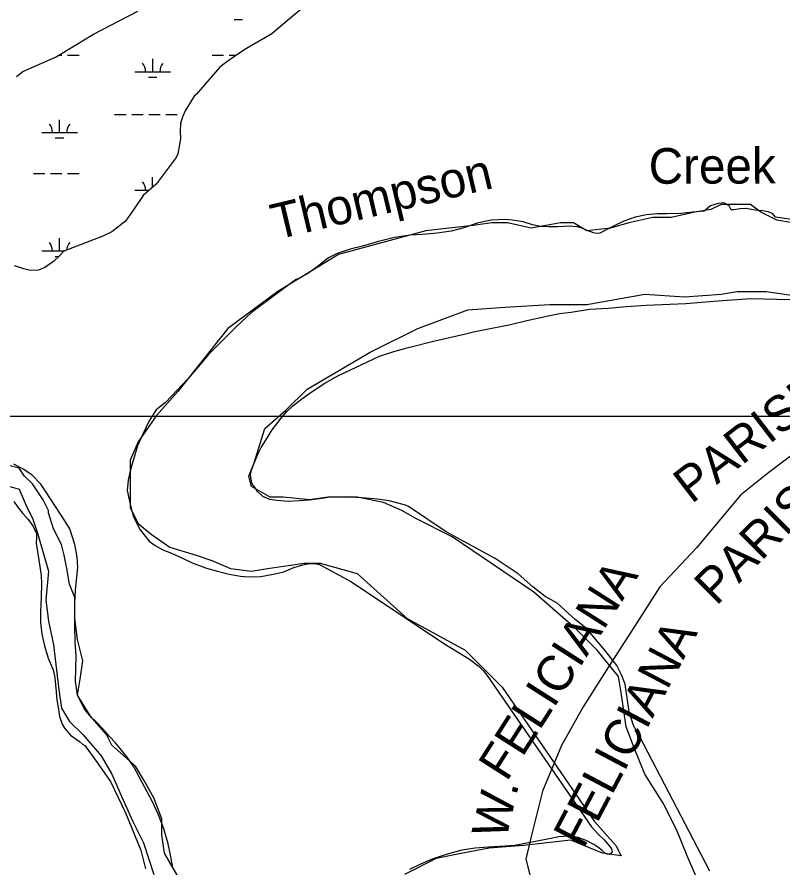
# Model space of a CAD drawing. Extents: x 3250478 to 3288318, y 788638 to 816472.
# Drawn here: x 3283655 to 3285805, y 798809 to 801197 of the extents above; entities that cross this region are included whole.
import ezdxf

# ---------------------------------------------------------------- set-up
doc = ezdxf.new("R2010")
doc.units = 0
for name, color, linetype in [('V-GRID-MAJR', 7, 'Continuous'), ('V-RIVR-IDEN', 7, 'Continuous'), ('V-SITE-VEGE', 7, 'Continuous'), ('V-TOPO-BNDY', 7, 'Continuous'), ('V-TOPO-BNDY-IDEN', 7, 'Continuous'), ('V-TOPO-SHOR', 7, 'Continuous'), ('V-WETL-SWMP', 7, 'Continuous')]:
    doc.layers.add(name, color=color, linetype=linetype)

msp = doc.modelspace()

# ---------------------------------------------------------------- linework, layer by layer
at = {"layer": 'V-GRID-MAJR'}
msp.add_spline([(3254640.8, 800084.8), (3259879.3, 800081.4), (3265117.8, 800078.7), (3270356.3, 800076.8), (3275594.8, 800075.6), (3280833.3, 800075.3), (3286071.8, 800075.6)], degree=3, dxfattribs=at)
at = {"layer": 'V-SITE-VEGE'}
for p, q in [((3285639, 800675), (3285623.3, 800673.1)), ((3285654.5, 800666.4), (3285639, 800675)), ((3285583.9, 800651.1), (3285551.1, 800648.6)), ((3285590.9, 800656.9), (3285583.9, 800651.1)), ((3285601.7, 800666.3), (3285590.9, 800656.9)), ((3285623.3, 800673.1), (3285601.7, 800666.3)), ((3285659.4, 800655.4), (3285654.5, 800666.4)), ((3285667.5, 800655.1), (3285659.4, 800655.4)), ((3285685.2, 800657.7), (3285667.5, 800655.1)), ((3285702.4, 800659.2), (3285685.2, 800657.7)), ((3285727.4, 800653.9), (3285702.4, 800659.2)), ((3285749.2, 800652), (3285727.4, 800653.9)), ((3285763.5, 800649.9), (3285749.2, 800652)), ((3285026.3, 800627.8), (3284985.8, 800626.1)), ((3285045.1, 800626.3), (3285026.3, 800627.8)), ((3285390.7, 800634.6), (3285358.6, 800623.5)), ((3285422.5, 800641.2), (3285390.7, 800634.6)), ((3285453.3, 800643.6), (3285422.5, 800641.2)), ((3285479.7, 800643.4), (3285453.3, 800643.6)), ((3285519.7, 800644.6), (3285479.7, 800643.4)), ((3285551.1, 800648.6), (3285519.7, 800644.6)), ((3285776.3, 800644.7), (3285763.5, 800649.9)), ((3285784.2, 800634.8), (3285776.3, 800644.7)), ((3285829.1, 800627.5), (3285784.2, 800634.8)), ((3284908.9, 800604.5), (3284874.2, 800595.3)), ((3284946.5, 800617.3), (3284908.9, 800604.5)), ((3284985.8, 800626.1), (3284946.5, 800617.3)), ((3285075.7, 800621.2), (3285045.1, 800626.3)), ((3285102.3, 800613.3), (3285075.7, 800621.2)), ((3285124.8, 800607.9), (3285102.3, 800613.3)), ((3285147.1, 800607.1), (3285124.8, 800607.9)), ((3285172, 800607.3), (3285147.1, 800607.1)), ((3285205.4, 800609.3), (3285172, 800607.3)), ((3285228.3, 800607), (3285205.4, 800609.3)), ((3285240.5, 800603.8), (3285228.3, 800607)), ((3285255.9, 800597.1), (3285240.5, 800603.8)), ((3285331.6, 800610.1), (3285314.6, 800601.4)), ((3285358.6, 800623.5), (3285331.6, 800610.1)), ((3284758.4, 800584.3), (3284714.5, 800577.4)), ((3284793.3, 800585.8), (3284758.4, 800584.3)), ((3284834.3, 800589.6), (3284793.3, 800585.8)), ((3284874.2, 800595.3), (3284834.3, 800589.6)), ((3285272.9, 800590), (3285255.9, 800597.1)), ((3285282.1, 800588.3), (3285272.9, 800590)), ((3285290.7, 800589.6), (3285282.1, 800588.3)), ((3285314.6, 800601.4), (3285290.7, 800589.6)), ((3284669.7, 800565.9), (3284624.9, 800552.9)), ((3284714.5, 800577.4), (3284669.7, 800565.9)), ((3284554, 800532.5), (3284529.6, 800520.1)), ((3284590.2, 800544.2), (3284554, 800532.5)), ((3284624.9, 800552.9), (3284590.2, 800544.2)), ((3284529.6, 800520.1), (3284497.9, 800495.3)), ((3284497.9, 800495.3), (3284471, 800476.3)), ((3284447.6, 800462.9), (3284436.6, 800458)), ((3284471, 800476.3), (3284447.6, 800462.9)), ((3284436.6, 800458), (3284313.1, 800366.6)), ((3285421.4, 800387.6), (3285532.4, 800391.9)), ((3285532.4, 800391.9), (3285587.5, 800397.1)), ((3285587.5, 800397.1), (3285635.6, 800400.1)), ((3285635.6, 800400.1), (3285715.5, 800406)), ((3285715.5, 800406), (3285915, 800400.3)), ((3284313.1, 800366.6), (3284270.2, 800326.2)), ((3285178.3, 800363.6), (3285210.6, 800367.6)), ((3285210.6, 800367.6), (3285262.1, 800375.7)), ((3285262.1, 800375.7), (3285314.7, 800378.8)), ((3285314.7, 800378.8), (3285364.8, 800383.4)), ((3285364.8, 800383.4), (3285421.4, 800387.6)), ((3285040.7, 800332.6), (3285086.5, 800344.1)), ((3285086.5, 800344.1), (3285146.5, 800357.6)), ((3285146.5, 800357.6), (3285178.3, 800363.6)), ((3284270.2, 800326.2), (3284223.9, 800280.7)), ((3284936.4, 800312.2), (3284964.1, 800318.1)), ((3284964.1, 800318.1), (3285040.7, 800332.6)), ((3284827.6, 800286.7), (3284910.7, 800305.4)), ((3284910.7, 800305.4), (3284936.4, 800312.2)), ((3284223.9, 800280.7), (3284192.9, 800248.4)), ((3284750.6, 800267.1), (3284827.6, 800286.7)), ((3284192.9, 800248.4), (3284163.5, 800214)), ((3284672.2, 800244.5), (3284712.9, 800256.8)), ((3284712.9, 800256.8), (3284750.6, 800267.1)), ((3284555.7, 800188.8), (3284672.2, 800244.5)), ((3284163.5, 800214), (3284134.6, 800180.7)), ((3284134.6, 800180.7), (3284104.6, 800148.4)), ((3284519.3, 800167.9), (3284555.7, 800188.8)), ((3284481, 800143.4), (3284519.3, 800167.9)), ((3284104.6, 800148.4), (3284072.2, 800113.9)), ((3284454.7, 800124.4), (3284481, 800143.4)), ((3284072.2, 800113.9), (3284045.9, 800093.4)), ((3284412.2, 800088.6), (3284429.4, 800104.9)), ((3284429.4, 800104.9), (3284454.7, 800124.4)), ((3284045.9, 800093.4), (3284025.5, 800062.8)), ((3284396.5, 800069.9), (3284412.2, 800088.6)), ((3284025.5, 800062.8), (3284007.4, 800023.3)), ((3284371.6, 800036.7), (3284396.5, 800069.9)), ((3284353.7, 800008.3), (3284371.6, 800036.7)), ((3284007.4, 800023.3), (3283992.7, 799991.9)), ((3284340.2, 799987.1), (3284353.7, 800008.3)), ((3283992.7, 799991.9), (3283977.9, 799941.2)), ((3284330.6, 799968.5), (3284340.2, 799987.1)), ((3284320.7, 799943.9), (3284330.6, 799968.5)), ((3283672.6, 799926.5), (3283646.3, 799940.4)), ((3283977.9, 799941.2), (3283971.6, 799917.2)), ((3284313.6, 799923.9), (3284320.7, 799943.9)), ((3283696.4, 799911), (3283672.6, 799926.5)), ((3283721.5, 799884.4), (3283696.4, 799911)), ((3283971.6, 799917.2), (3283966.6, 799895.3)), ((3284310.4, 799913.2), (3284313.6, 799923.9)), ((3284311.2, 799902.5), (3284310.4, 799913.2)), ((3283966.6, 799895.3), (3283964.5, 799866.8)), ((3284315.3, 799885.4), (3284311.2, 799902.5)), ((3283734.8, 799864.5), (3283721.5, 799884.4)), ((3283790.6, 799778.4), (3283734.8, 799864.5)), ((3283964.5, 799866.8), (3283972.2, 799828)), ((3284323.8, 799874), (3284315.3, 799885.4)), ((3284330.2, 799863.5), (3284323.8, 799874)), ((3284345.3, 799850.3), (3284330.2, 799863.5)), ((3284364.3, 799841.8), (3284345.3, 799850.3)), ((3284384.7, 799838.3), (3284364.3, 799841.8)), ((3284475.4, 799840), (3284447.6, 799837.7)), ((3284511.8, 799844.6), (3284475.4, 799840)), ((3284533, 799847.8), (3284511.8, 799844.6)), ((3284579.1, 799848.7), (3284533, 799847.8)), ((3284623.3, 799846.5), (3284579.1, 799848.7)), ((3284646.6, 799844.6), (3284623.3, 799846.5)), ((3284666.5, 799842.2), (3284646.6, 799844.6)), ((3284699.6, 799837.6), (3284666.5, 799842.2)), ((3283646.4, 799835.5), (3283656, 799821)), ((3283656, 799821), (3283670.8, 799802.2)), ((3283972.2, 799828), (3283980.8, 799794.3)), ((3284416.7, 799836.2), (3284384.7, 799838.3)), ((3284447.6, 799837.7), (3284416.7, 799836.2)), ((3284745.1, 799825.8), (3284699.6, 799837.6)), ((3284753.8, 799822), (3284745.1, 799825.8)), ((3284859.9, 799750.6), (3284753.8, 799822)), ((3283670.8, 799802.2), (3283684.9, 799786.4)), ((3283980.8, 799794.3), (3284000.2, 799755.8)), ((3283684.9, 799786.4), (3283694.4, 799774.5)), ((3283694.4, 799774.5), (3283700.2, 799765.6)), ((3283803.4, 799759), (3283790.6, 799778.4)), ((3283700.2, 799765.6), (3283709.5, 799745.6)), ((3283709.5, 799745.6), (3283709.8, 799733.4)), ((3283817.4, 799714.8), (3283803.4, 799759)), ((3284000.2, 799755.8), (3284026, 799724.1)), ((3284997, 799676.1), (3284859.9, 799750.6)), ((3283709.8, 799733.4), (3283708.7, 799719.2)), ((3284026, 799724.1), (3284043.1, 799712)), ((3283708.7, 799719.2), (3283719.3, 799653.1)), ((3283823.5, 799680), (3283817.4, 799714.8)), ((3284043.1, 799712), (3284064.3, 799700.4)), ((3284064.3, 799700.4), (3284088.9, 799690.5)), ((3283825.4, 799650.7), (3283823.5, 799680)), ((3284088.9, 799690.5), (3284119.7, 799676.7)), ((3284119.7, 799676.7), (3284147, 799663.3)), ((3285019.3, 799661.1), (3284997, 799676.1)), ((3283719.3, 799653.1), (3283723.1, 799628.3)), ((3283822.6, 799623.7), (3283825.4, 799650.7)), ((3284147, 799663.3), (3284186.5, 799648.8)), ((3284186.5, 799648.8), (3284217.7, 799640.1)), ((3284404.3, 799638.6), (3284431.9, 799650.6)), ((3284431.9, 799650.6), (3284457.5, 799658.4)), ((3284457.5, 799658.4), (3284475.7, 799661.5)), ((3284475.7, 799661.5), (3284491.4, 799662)), ((3284491.4, 799662), (3284504.1, 799658.8)), ((3284504.1, 799658.8), (3284592.3, 799611.3)), ((3285062.2, 799632.9), (3285019.3, 799661.1)), ((3283723.1, 799628.3), (3283723.8, 799605.5)), ((3284217.7, 799640.1), (3284250.9, 799631.5)), ((3284250.9, 799631.5), (3284282, 799626.3)), ((3284282, 799626.3), (3284304.4, 799624.4)), ((3284304.4, 799624.4), (3284339.3, 799625.5)), ((3284339.3, 799625.5), (3284374.1, 799631.6)), ((3284374.1, 799631.6), (3284404.3, 799638.6)), ((3285103.4, 799596.1), (3285062.2, 799632.9)), ((3283723.8, 799605.5), (3283722.4, 799567.5)), ((3283818.7, 799586.6), (3283822.6, 799623.7)), ((3284592.3, 799611.3), (3284858.2, 799434.1)), ((3283817.2, 799551), (3283818.7, 799586.6)), ((3285137.2, 799568.8), (3285103.4, 799596.1)), ((3283722.4, 799567.5), (3283721.1, 799525.8)), ((3285171.2, 799550), (3285137.2, 799568.8)), ((3283817.1, 799522.1), (3283817.2, 799551)), ((3285221.7, 799504.3), (3285171.2, 799550)), ((3283721.1, 799525.8), (3283721, 799496.4)), ((3283817.6, 799487.7), (3283817.1, 799522.1)), ((3283721, 799496.4), (3283725, 799463.6)), ((3283818, 799441), (3283817.6, 799487.7)), ((3285253.4, 799478.9), (3285221.7, 799504.3)), ((3283725, 799463.6), (3283731.6, 799430.3)), ((3285305.5, 799418.1), (3285253.4, 799478.9)), ((3283820.6, 799402.6), (3283818, 799441)), ((3284858.2, 799434.1), (3284891.8, 799413.3)), ((3283731.6, 799430.3), (3283742.3, 799395.6)), ((3284891.8, 799413.3), (3284924.9, 799393)), ((3285338.7, 799375), (3285305.5, 799418.1)), ((3283742.3, 799395.6), (3283755.9, 799362.6)), ((3283820.3, 799365), (3283820.6, 799402.6)), ((3284924.9, 799393), (3284951.9, 799372.5)), ((3283755.9, 799362.6), (3283760.6, 799340.9)), ((3283819.2, 799331), (3283820.3, 799365)), ((3284951.9, 799372.5), (3284963.9, 799361.2)), ((3284963.9, 799361.2), (3284977.1, 799343.9)), ((3285352.1, 799349), (3285338.7, 799375)), ((3283760.6, 799340.9), (3283764.9, 799301.5)), ((3284977.1, 799343.9), (3285267.6, 798922.1)), ((3285362.1, 799322.5), (3285352.1, 799349)), ((3283824.5, 799292.1), (3283819.2, 799331)), ((3285369, 799278), (3285362.1, 799322.5)), ((3283764.9, 799301.5), (3283766.6, 799277.7)), ((3283844.4, 799252.2), (3283824.5, 799292.1)), ((3283766.6, 799277.7), (3283770.2, 799258)), ((3285373.5, 799245.2), (3285369, 799278)), ((3283770.2, 799258), (3283774.5, 799231.8)), ((3283862.8, 799229.9), (3283844.4, 799252.2)), ((3285385.3, 799207), (3285373.5, 799245.2)), ((3283774.5, 799231.8), (3283781.3, 799210.7)), ((3283875.9, 799217.6), (3283862.8, 799229.9)), ((3283781.3, 799210.7), (3283788.2, 799199.3)), ((3283788.2, 799199.3), (3283805, 799179.5)), ((3283895.8, 799197.4), (3283875.9, 799217.6)), ((3283914.6, 799176.2), (3283895.8, 799197.4)), ((3285403, 799175.1), (3285385.3, 799207)), ((3283805, 799179.5), (3283829.9, 799161.5)), ((3283931.4, 799157.9), (3283914.6, 799176.2)), ((3285599.9, 798797.1), (3285403, 799175.1)), ((3283829.9, 799161.5), (3283838.7, 799154.6)), ((3283838.7, 799154.6), (3283844.9, 799150.8)), ((3283844.9, 799150.8), (3283865.8, 799122.5)), ((3283948.3, 799137.6), (3283931.4, 799157.9)), ((3283865.8, 799122.5), (3283917.1, 799049)), ((3283967.2, 799114.4), (3283948.3, 799137.6)), ((3283982.6, 799091), (3283967.2, 799114.4)), ((3284034.8, 798992.1), (3283982.6, 799091)), ((3283917.1, 799049), (3283939.3, 799004.5)), ((3283939.3, 799004.5), (3283959.3, 798961)), ((3284052.1, 798956.2), (3284034.8, 798992.1)), ((3283959.3, 798961), (3283977.3, 798918.4)), ((3284067.5, 798916), (3284052.1, 798956.2)), ((3283977.3, 798918.4), (3283986.2, 798894.8)), ((3284079.4, 798874.3), (3284067.5, 798916)), ((3285267.6, 798922.1), (3285287.5, 798900.3)), ((3283986.2, 798894.8), (3284002.5, 798856.8)), ((3285148.9, 798888.6), (3285052.1, 798870)), ((3285176.1, 798894), (3285148.9, 798888.6)), ((3285206.5, 798895.4), (3285176.1, 798894)), ((3285229.9, 798892), (3285206.5, 798895.4)), ((3285252.5, 798884.1), (3285229.9, 798892)), ((3285272.1, 798873.5), (3285252.5, 798884.1)), ((3285287.5, 798900.3), (3285302.6, 798886.1)), ((3285302.6, 798886.1), (3285319.4, 798866.8)), ((3284083, 798856.2), (3284079.4, 798874.3)), ((3284940.8, 798862.1), (3284903.9, 798856.9)), ((3284978.7, 798864.7), (3284940.8, 798862.1)), ((3285024.3, 798867.6), (3284978.7, 798864.7)), ((3285052.1, 798870), (3285024.3, 798867.6)), ((3285284.5, 798866.3), (3285272.1, 798873.5)), ((3285298.5, 798854.5), (3285284.5, 798866.3)), ((3285319.4, 798866.8), (3285324.2, 798859.9)), ((3285324.2, 798859.9), (3285325.4, 798852.3)), ((3284002.5, 798856.8), (3284015.7, 798804.5)), ((3284087.2, 798833.5), (3284083, 798856.2)), ((3284859.7, 798844.4), (3284820.5, 798831.1)), ((3284903.9, 798856.9), (3284859.7, 798844.4)), ((3285307.4, 798846.7), (3285298.5, 798854.5)), ((3285312, 798845.3), (3285307.4, 798846.7)), ((3285317.6, 798844.5), (3285312, 798845.3)), ((3285318.1, 798844.5), (3285317.6, 798844.5)), ((3285321, 798846.6), (3285318.1, 798844.5)), ((3285325.4, 798852.3), (3285321, 798846.6)), ((3284092.5, 798808.3), (3284087.2, 798833.5)), ((3284788, 798817.4), (3284757, 798801.8)), ((3284820.5, 798831.1), (3284788, 798817.4))]:
    msp.add_line(p, q, dxfattribs=at)
at = {"layer": 'V-TOPO-BNDY'}
for p, q in [((3285886.8, 800009.4), (3285765.7, 799917.1)), ((3285765.7, 799917.1), (3285686.3, 799853.9)), ((3285686.3, 799853.9), (3285562.4, 799706.1)), ((3285562.4, 799706.1), (3285459.3, 799595.8)), ((3285459.3, 799595.8), (3285388.8, 799484.6)), ((3285388.8, 799484.6), (3285315.2, 799371.8)), ((3285315.2, 799371.8), (3285244.6, 799259)), ((3285244.6, 799259), (3285183.3, 799150.3)), ((3285183.3, 799150.3), (3285130.2, 799022.4)), ((3285130.2, 799022.4), (3285099.9, 798902.1)), ((3285099.9, 798902.1), (3285083.1, 798831.2)), ((3285083.1, 798831.2), (3285162.2, 798522.5))]:
    msp.add_line(p, q, dxfattribs=at)
at = {"layer": 'V-TOPO-SHOR'}
for points in [[(3285832.3, 800618.6), (3285787.8, 800626), (3285743.4, 800648.2), (3285713.7, 800670.5), (3285661.9, 800670.5), (3285632.2, 800670.5), (3285602.6, 800655.6), (3285558.1, 800648.2), (3285491.4, 800633.4), (3285439.6, 800633.4), (3285372.9, 800618.6), (3285321, 800603.8), (3285254.3, 800596.4), (3285217.3, 800618.6), (3285180.3, 800618.6), (3285098.7, 800603.8), (3285032.1, 800618.6), (3284987.6, 800618.6), (3284935.7, 800611.2), (3284802.4, 800596.4), (3284557.9, 800529.7), (3284387.4, 800426), (3284246.7, 800322.2), (3284105.9, 800144.4), (3284046.6, 800077.7), (3283994.8, 800003.6), (3283972.5, 799951.8), (3283972.5, 799885.1), (3283972.5, 799818.4), (3283994.8, 799773.9), (3284031.8, 799744.3), (3284083.7, 799707.2), (3284157.8, 799685), (3284202.2, 799670.2), (3284254.1, 799648), (3284313.4, 799640.6), (3284357.8, 799648), (3284409.7, 799655.4), (3284461.5, 799662.8), (3284506, 799662.8), (3284609.7, 799633.2), (3284750.5, 799507.2), (3284913.5, 799418.3), (3284958, 799373.8), (3285017.2, 799314.5), (3285276.6, 798936.7), (3285335.8, 798870), (3285350.7, 798840.3), (3285350.7, 798840.3), (3285298.8, 798847.8), (3285209.9, 798884.8), (3285076.5, 798870), (3284980.2, 798862.6), (3284906.1, 798847.8), (3284832, 798832.9), (3284743.1, 798788.5)], [(3285587.8, 798721.8), (3285535.9, 798840.3), (3285506.3, 798914.4), (3285469.2, 798988.5), (3285417.4, 799070), (3285387.7, 799144.1), (3285365.5, 799203.4), (3285358.1, 799247.9), (3285350.7, 799299.7), (3285343.3, 799344.2), (3285284, 799418.3), (3285224.7, 799477.6), (3285106.2, 799581.3), (3284876.5, 799736.9), (3284772.7, 799788.7), (3284735.7, 799811), (3284683.8, 799833.2), (3284609.7, 799848), (3284565.3, 799848), (3284528.2, 799848), (3284476.4, 799840.6), (3284402.3, 799848), (3284365.2, 799848), (3284313.4, 799877.7), (3284305.9, 799907.3), (3284320.8, 799944.3), (3284350.4, 800040.7), (3284409.7, 800092.5), (3284469, 800151.8), (3284646.8, 800255.5), (3284780.1, 800322.2), (3284920.9, 800374.1), (3285024.7, 800381.5), (3285150.6, 800388.9), (3285254.3, 800388.9), (3285417.4, 800418.5), (3285528.5, 800411.1), (3285632.2, 800418.5), (3285676.7, 800426), (3285758.2, 800426), (3285861.9, 800411.1)], [(3284120.7, 798758.8), (3284068.8, 798847.8), (3284061.4, 798899.6), (3284061.4, 798944.1), (3284039.2, 799003.4), (3284009.6, 799055.2), (3283987.3, 799092.3), (3283920.7, 799151.5), (3283905.8, 799181.2), (3283861.4, 799233), (3283824.3, 799292.3), (3283831.7, 799336.8), (3283839.2, 799388.6), (3283824.3, 799447.9), (3283816.9, 799507.2), (3283816.9, 799566.5), (3283802.1, 799603.5), (3283794.7, 799648), (3283787.3, 799685), (3283779.9, 799714.7), (3283757.7, 799759.1), (3283742.8, 799803.6), (3283742.8, 799811), (3283728, 799840.6), (3283698.4, 799885.1), (3283676.1, 799907.3), (3283661.3, 799929.5), (3283631.7, 799936.9)], [(3283609.5, 799885.1), (3283661.3, 799870.3), (3283683.6, 799818.4), (3283698.4, 799788.7), (3283713.2, 799744.3), (3283742.8, 799640.6), (3283735.4, 799559.1), (3283742.8, 799499.8), (3283757.7, 799433.1), (3283772.5, 799307.1), (3283779.9, 799255.3), (3283802.1, 799218.2), (3283839.2, 799181.2), (3283891, 799121.9), (3283920.7, 799070), (3283950.3, 799003.4), (3283979.9, 798936.7), (3284009.6, 798877.4), (3284039.2, 798788.5)]]:
    msp.add_lwpolyline(points, dxfattribs=at)
at = {"layer": 'V-WETL-SWMP'}
for p, q in [((3284264.3, 801189.4), (3284288.3, 801189.4)), ((3283773.1, 801089.6), (3283781, 801089.6)), ((3283797, 801089.6), (3283829, 801089.6)), ((3284202.9, 801089.4), (3284234.9, 801089.4)), ((3284250.9, 801089.4), (3284269.7, 801089.4)), ((3284035.8, 801043.1), (3284035.8, 801079.1)), ((3283985.8, 801043.1), (3284085.8, 801043.1)), ((3284023.8, 801027.6), (3284047.8, 801027.6)), ((3283928.9, 800923), (3283960.9, 800923)), ((3283976.9, 800923), (3284008.9, 800923)), ((3284024.9, 800923), (3284056.9, 800923)), ((3284072.9, 800923), (3284104.9, 800923)), ((3283774.3, 800872.3), (3283774.3, 800908.3)), ((3283724.3, 800872.3), (3283824.3, 800872.3)), ((3283762.3, 800856.9), (3283786.3, 800856.9)), ((3283700.9, 800756.9), (3283732.9, 800756.9)), ((3283748.9, 800756.9), (3283780.9, 800756.9)), ((3283796.9, 800756.9), (3283828.9, 800756.9)), ((3284035.7, 800718.7), (3284035.7, 800746.4)), ((3283985.7, 800710.4), (3284026, 800710.4)), ((3283774.2, 800539.7), (3283774.2, 800575.7)), ((3283724.2, 800539.7), (3283788.8, 800539.6)), ((3283762.2, 800524.2), (3283772.5, 800524.2))]:
    msp.add_line(p, q, dxfattribs=at)
for points in [[(3284510.7, 801267), (3284419.9, 801191.5), (3284370.4, 801149.8), (3284299.1, 801108.6), (3284268.8, 801088.8), (3284240.4, 801068.2), (3284223.9, 801055.8), (3284158, 800978.9), (3284152.3, 800974), (3284126.5, 800933.1), (3284120, 800918.3), (3284113.5, 800898.5), (3284112.7, 800874.4), (3284114, 800855.9), (3284111.3, 800838.7), (3284106.2, 800812.7), (3284102, 800802.1), (3284045.2, 800726.9), (3284008.7, 800695.6), (3283985.7, 800660.8), (3283959.5, 800623.3), (3283921.3, 800593.2), (3283895.8, 800581.2), (3283786.2, 800538.6), (3283774, 800525.7), (3283757.6, 800509.7), (3283733.3, 800493.1), (3283714.9, 800485.7), (3283692.8, 800484.7), (3283673.8, 800489.6), (3283648, 800497.7)], [(3283653.7, 801029.2), (3283670.8, 801044), (3283763.2, 801083.4), (3283817, 801116.7), (3283869.7, 801148.3), (3283994.1, 801213.2)]]:
    msp.add_lwpolyline(points, dxfattribs=at)
for centre, start, end in [((3283980.6, 801043.6), 359.2115, 40.7552), ((3284091, 801043.5), 139.2115, 180.7552), ((3283719.1, 800872.8), 359.2115, 40.7552), ((3283829.6, 800872.8), 139.2115, 180.7552), ((3283980.5, 800710.9), 359.2115, 40.7552), ((3283719, 800540.1), 359.2115, 40.7552), ((3283829.5, 800540.1), 139.2115, 177.3028)]:
    msp.add_arc(centre, 35.2, start, end, dxfattribs=at)

# ---------------------------------------------------------------- texts
at = {"layer": 'V-RIVR-IDEN'}
for s, rotation, p in [('Creek', 0.1259, (3285428.4, 800728.3)), ('Thompson', 13.3915, (3284381.8, 800570.6))]:
    msp.add_text(s, height=100, rotation=rotation, dxfattribs=at).set_placement(p)
at = {"layer": 'V-TOPO-BNDY-IDEN'}
for s, rotation, p in [(' PARISH', 37.6263, (3285518.9, 799804.7)), (' PARISH', 45.0197, (3285592.1, 799514.4)), ('  FELICIANA  ', 57.4334, (3284989.5, 798983.8)), ('FELICIANA ', 62.2016, (3285245, 798857)), ('W.  ', 76.8508, (3285027.7, 798883.7))]:
    msp.add_text(s, height=100, rotation=rotation, dxfattribs=at).set_placement(p)

doc.saveas('drawing.dxf')
